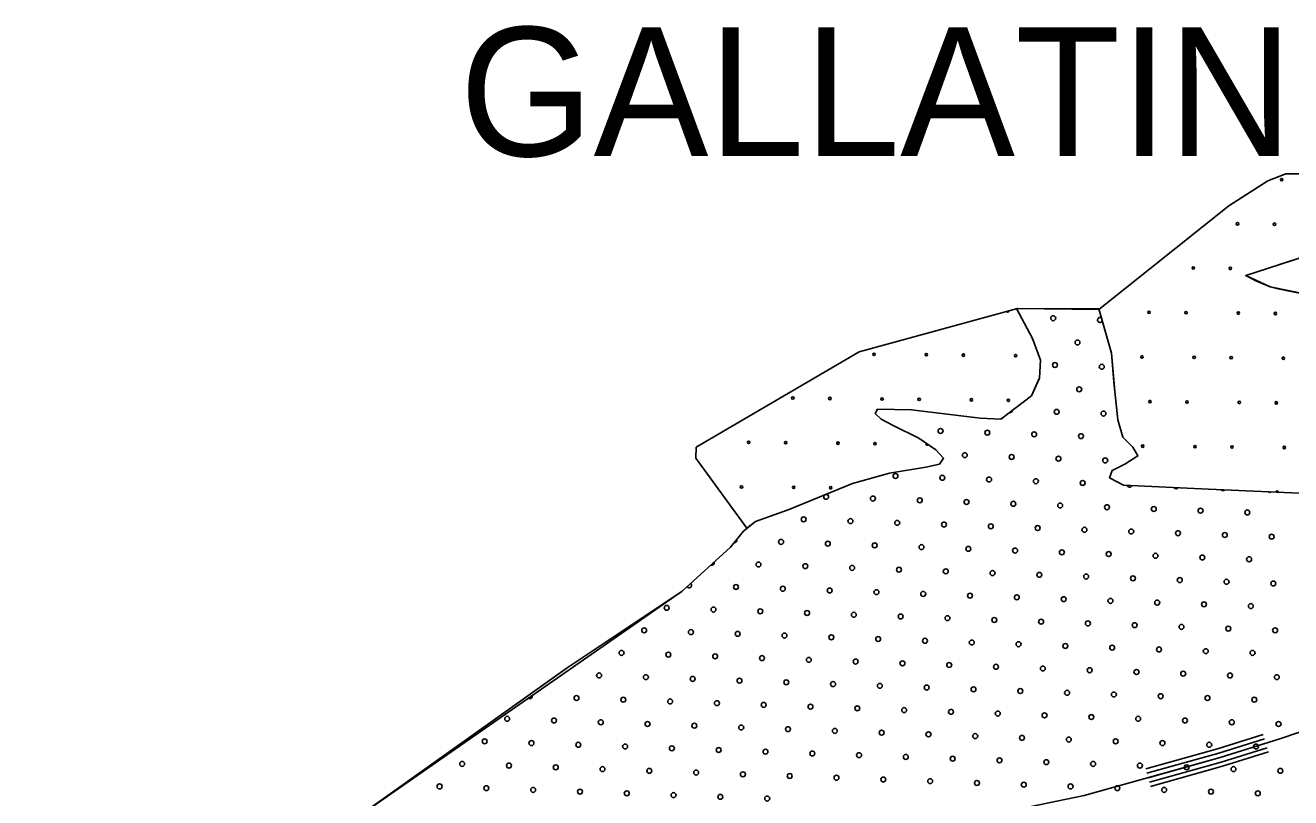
# Model space of a CAD drawing. Extents: x 1788175 to 1969470, y 584502 to 738744.
# Drawn here: x 1832073 to 1837524, y 729424 to 732750 of the extents above; entities that cross this region are included whole.
import ezdxf

# ---------------------------------------------------------------- set-up
doc = ezdxf.new("R2010")
doc.units = 0
for name, color, linetype in [('DESIGN - EROSION CONTROL - Devices', 7, 'Continuous'), ('DESIGN - SCRATCH - User 1', 7, 'Continuous'), ('DESIGN - TRAFFIC CONTROL PERMANENT - Pavement Marking Text', 7, 'Continuous'), ('DESIGN - TRANSPORTATION - Edge of Traveled Way', 7, 'Continuous'), ('SURVEY - DRAINAGE - Natural Features', 7, 'Continuous'), ('SURVEY - VEGETATION - Features with Text', 7, 'Continuous')]:
    doc.layers.add(name, color=color, linetype=linetype)

msp = doc.modelspace()

# ---------------------------------------------------------------- linework, layer by layer
at = {"layer": 'DESIGN - EROSION CONTROL - Devices'}
for centre in [(1837485.4, 732085.5), (1837295, 731895.1), (1837454.5, 731893.5), (1837104.6, 731704.7), (1837264.1, 731703), (1836914.2, 731514.3), (1837073.7, 731512.6), (1837298.7, 731510.6), (1837458.2, 731508.9), (1835729.6, 731333.4), (1835954.6, 731331.4), (1836114.2, 731329.7), (1836339.2, 731327.6), (1836883.3, 731322.2), (1837108.3, 731320.2), (1837267.8, 731318.5), (1837492.8, 731316.4), (1835379.7, 731144.7), (1835539.2, 731143), (1835764.2, 731141), (1835923.7, 731139.3), (1836148.8, 731137.2), (1836308.3, 731135.5), (1836917.9, 731129.8), (1837077.4, 731128.1), (1837302.4, 731126), (1837462, 731124.3), (1835189.3, 730954.3), (1835348.8, 730952.6), (1835573.8, 730950.5), (1835733.3, 730948.9), (1836887, 730937.7), (1837112, 730935.6), (1837271.5, 730933.9), (1837496.6, 730931.9), (1835158.4, 730762.2), (1835383.4, 730760.1), (1835542.9, 730758.5)]:
    msp.add_circle(centre, 5.28, dxfattribs=at)
for centre, start, end in [((1836304.6, 731520.1), 211.3441, 359.1807), ((1835958.4, 730946.8), 139.9183, 332.3774), ((1837465.7, 730739.8), 354.4519, 180.3433)]:
    msp.add_arc(centre, 5.28, start, end, dxfattribs=at)
at = {"layer": 'DESIGN - SCRATCH - User 1'}
for points in [[(1839080.5, 732125.8), (1838284.1, 732110.5), (1837503, 732110.5), (1837426.4, 732079.9), (1837257.9, 731972.6)], [(1837330.9, 731672.5), (1837676.4, 731784.4), (1837749.6, 731819.3), (1837813.7, 731862), (1837859.3, 731913.4), (1837895.6, 731962.3), (1837937.7, 732038.4), (1837939.9, 732043.2)], [(1837257.9, 731972.6), (1836697.5, 731526), (1836347.2, 731530.2), (1835665.1, 731344.1), (1834963.7, 730932.9)], [(1838596.4, 731534), (1838344.1, 731530.8), (1837810.4, 731554.7), (1837755, 731559.8), (1837715.9, 731565.5), (1837470, 731615), (1837436.4, 731624), (1837400.9, 731637.5), (1837373.6, 731649.6), (1837330.9, 731672.5)], [(1836766.1, 731173.5), (1836752.6, 731337.9), (1836697.5, 731529.5), (1836343.7, 731530.8), (1836411.4, 731401), (1836446, 731308.4), (1836442.8, 731232.3), (1836407.6, 731154.8), (1836275.9, 731054.6), (1836185.9, 731057.9), (1835890.3, 731094.3), (1835744.2, 731096.4), (1835733.9, 731078.6), (1835759.6, 731054.2), (1835811.2, 731027.4), (1835922.4, 730971.6), (1835995.7, 730922.5), (1836029.1, 730886), (1836010.7, 730860.2), (1835952.4, 730847), (1835795.9, 730821.3), (1835637.2, 730777.6), (1835359.2, 730663.5), (1835218.3, 730613.5), (1835167.6, 730572.2), (1835110.5, 730502.9), (1834903.4, 730313.7), (1833485, 729327.2)], [(1835182, 730584), (1835218.3, 730613.5), (1835359.2, 730663.5), (1835637.2, 730777.6), (1835795.9, 730821.3), (1835952.4, 730847), (1836010.7, 730860.2), (1836029.1, 730886), (1835995.7, 730922.5), (1835922.4, 730971.6), (1835811.2, 731027.4), (1835759.6, 731054.2), (1835733.9, 731078.6), (1835744.2, 731096.4), (1835890.3, 731094.3), (1836185.9, 731057.9), (1836275.9, 731054.6), (1836407.6, 731154.8), (1836442.1, 731230.9), (1836446, 731308.4), (1836411.4, 731401), (1836343.7, 731530.8), (1836697.5, 731529.5), (1836752.6, 731337.9), (1836762.8, 731214.1)], [(1836762.8, 731214.1), (1836766.1, 731173.5), (1836780.2, 731051.1), (1836801, 730976.7), (1836844.4, 730934), (1836865.8, 730895.6), (1836809.2, 730860.4), (1836754.8, 730833.2), (1836744.3, 730801.3), (1836803.8, 730770.4), (1837169.8, 730753), (1837691.8, 730729.2), (1838105.6, 730701.1), (1838298, 730708.2)], [(1839538.2, 730813.6), (1838842.5, 730728.3), (1838105.6, 730701.1), (1837691.8, 730729.2), (1837169.8, 730753), (1836803.8, 730770.4), (1836744.3, 730801.3), (1836754.8, 730833.2), (1836809.2, 730860.4), (1836865.8, 730895.6), (1836844.4, 730934), (1836801, 730976.7), (1836780.2, 731051.1), (1836766.1, 731173.5)], [(1834963.7, 730932.9), (1834961.6, 730886.7), (1835182, 730584)]]:
    msp.add_lwpolyline(points, dxfattribs=at)
at = {"layer": 'DESIGN - TRAFFIC CONTROL PERMANENT - Pavement Marking Text'}
for centre in [(1836501.2, 731488.7), (1836605.8, 731384.1), (1836508.7, 731287.1), (1836710.3, 731279.6), (1836613.2, 731182.5), (1836516.2, 731085.4), (1836717.8, 731078), (1836015.9, 731003.3), (1836217.5, 730995.8), (1836419.1, 730988.4), (1836620.7, 730980.9), (1836120.4, 730898.8), (1836322, 730891.3), (1836523.6, 730883.8), (1836725.2, 730876.4), (1835821.7, 730809.2), (1836023.3, 730801.7), (1836224.9, 730794.2), (1836426.6, 730786.8), (1836628.2, 730779.3), (1835724.6, 730712.1), (1835926.3, 730704.6), (1836127.9, 730697.2), (1836329.5, 730689.7), (1836531.1, 730682.2), (1836732.7, 730674.8), (1836934.3, 730667.3), (1837135.9, 730659.8), (1837337.5, 730652.4), (1835426, 730622.5), (1835627.6, 730615), (1835829.2, 730607.6), (1836030.8, 730600.1), (1836232.4, 730592.6), (1836434, 730585.1), (1835328.9, 730525.4), (1836635.6, 730577.7), (1836837.2, 730570.2), (1837038.8, 730562.7), (1837240.5, 730555.3), (1837442.1, 730547.8), (1835530.5, 730517.9), (1835732.1, 730510.5), (1835933.7, 730503), (1836135.3, 730495.5), (1836336.9, 730488.1), (1836538.6, 730480.6), (1836740.2, 730473.1), (1835231.8, 730428.3), (1835433.4, 730420.9), (1836941.8, 730465.7), (1837143.4, 730458.2), (1837345, 730450.7), (1835635, 730413.4), (1835836.7, 730405.9), (1836038.3, 730398.5), (1836239.9, 730391), (1836441.5, 730383.5), (1836643.1, 730376.1), (1836844.7, 730368.6), (1835134.8, 730331.3), (1835336.4, 730323.8), (1835538, 730316.3), (1835739.6, 730308.9), (1837046.3, 730361.1), (1837247.9, 730353.7), (1837449.5, 730346.2), (1835941.2, 730301.4), (1836142.8, 730293.9), (1836344.4, 730286.5), (1836546, 730279), (1836747.6, 730271.5), (1836949.2, 730264.1), (1837150.9, 730256.6), (1834836.1, 730241.7), (1835037.7, 730234.2), (1835239.3, 730226.7), (1835440.9, 730219.3), (1835642.5, 730211.8), (1835844.1, 730204.3), (1837352.5, 730249.1), (1834739, 730144.6), (1836045.7, 730196.9), (1836247.3, 730189.4), (1836449, 730181.9), (1836650.6, 730174.5), (1836852.2, 730167), (1837053.8, 730159.5), (1837255.4, 730152.1), (1837457, 730144.6), (1834940.6, 730137.1), (1835142.2, 730129.7), (1835343.8, 730122.2), (1835545.4, 730114.7), (1835747.1, 730107.3), (1835948.7, 730099.8), (1836150.3, 730092.3), (1834641.9, 730047.5), (1834843.5, 730040.1), (1836351.9, 730084.9), (1836553.5, 730077.4), (1836755.1, 730069.9), (1836956.7, 730062.5), (1837158.3, 730055), (1837359.9, 730047.5), (1835045.1, 730032.6), (1835246.8, 730025.1), (1835448.4, 730017.7), (1835650, 730010.2), (1835851.6, 730002.7), (1836053.2, 729995.3), (1836254.8, 729987.8), (1836456.4, 729980.3), (1834544.9, 729950.5), (1834746.5, 729943), (1834948.1, 729935.5), (1835149.7, 729928), (1836658, 729972.9), (1836859.6, 729965.4), (1837061.3, 729957.9), (1837262.9, 729950.5), (1837464.5, 729943), (1835351.3, 729920.6), (1835552.9, 729913.1), (1835754.5, 729905.6), (1835956.1, 729898.2), (1836157.7, 729890.7), (1836359.3, 729883.2), (1836561, 729875.8), (1834447.8, 729853.4), (1834649.4, 729845.9), (1834851, 729838.4), (1835052.6, 729831), (1835254.2, 729823.5), (1836762.6, 729868.3), (1836964.2, 729860.8), (1837165.8, 729853.4), (1837367.4, 729845.9), (1834149.1, 729763.8), (1835455.8, 729816), (1835657.4, 729808.6), (1835859.1, 729801.1), (1836060.7, 729793.6), (1836262.3, 729786.2), (1836463.9, 729778.7), (1836665.5, 729771.2), (1836867.1, 729763.8), (1834350.7, 729756.3), (1834552.3, 729748.8), (1834753.9, 729741.4), (1834955.5, 729733.9), (1835157.2, 729726.4), (1835358.8, 729719), (1835560.4, 729711.5), (1837068.7, 729756.3), (1837270.3, 729748.8), (1837471.9, 729741.4), (1834052, 729666.7), (1834253.6, 729659.2), (1835762, 729704), (1835963.6, 729696.6), (1836165.2, 729689.1), (1836366.8, 729681.6), (1836568.4, 729674.2), (1836770, 729666.7), (1836971.6, 729659.2), (1834455.3, 729651.8), (1834656.9, 729644.3), (1834858.5, 729636.8), (1835060.1, 729629.4), (1835261.7, 729621.9), (1835463.3, 729614.4), (1835664.9, 729607), (1835866.5, 729599.5), (1837173.3, 729651.8), (1837374.9, 729644.3), (1833955, 729569.6), (1834156.6, 729562.2), (1834358.2, 729554.7), (1834559.8, 729547.2), (1836068.1, 729592), (1836269.7, 729584.6), (1836471.4, 729577.1), (1836673, 729569.6), (1836874.6, 729562.2), (1837076.2, 729554.7), (1837277.8, 729547.2), (1834761.4, 729539.8), (1834963, 729532.3), (1835164.6, 729524.8), (1835366.2, 729517.4), (1835567.8, 729509.9), (1835769.5, 729502.4), (1835971.1, 729495), (1837479.4, 729539.8), (1833857.9, 729472.6), (1834059.5, 729465.1), (1834261.1, 729457.6), (1834462.7, 729450.2), (1834664.3, 729442.7), (1834865.9, 729435.2), (1836172.7, 729487.5), (1836374.3, 729480), (1836575.9, 729472.6), (1836777.5, 729465.1), (1836979.1, 729457.6), (1837180.7, 729450.2), (1837382.3, 729442.7), (1835067.5, 729427.8), (1835269.2, 729420.3)]:
    msp.add_circle(centre, 10.6, dxfattribs=at)
for centre, start, end in [((1836702.8, 731481.2), 54.8802, 337.2481), ((1836404.2, 731391.6), 3.6008, 37.3316), ((1836314.5, 731092.9), 259.6546, 354.8956), ((1836829.8, 730771.8), 191.9537, 342.5995), ((1837031.4, 730764.4), 204.2902, 330.263), ((1835523, 730719.6), 123.6983, 100.9244), ((1837233, 730756.9), 217.3717, 317.4235), ((1837434.6, 730749.4), 230.8081, 303.9872), ((1835127.3, 730532.9), 265.7853, 15.1906), ((1835030.2, 730435.8), 248.2035, 16.6292), ((1834933.1, 730338.7), 213.7324, 51.1003), ((1834246.2, 729860.8), 234.0172, 15.621)]:
    msp.add_arc(centre, 10.6, start, end, dxfattribs=at)
at = {"layer": 'DESIGN - TRANSPORTATION - Edge of Traveled Way'}
for points in [[(1833485, 729327.2), (1834407.9, 729982.6), (1834903.4, 730313.7), (1835110.5, 730502.9), (1835167.6, 730572.2), (1835218.3, 730613.5), (1835359.2, 730663.5), (1835637.2, 730777.6), (1835795.9, 730821.3), (1835952.4, 730847), (1836010.7, 730860.2), (1836029.1, 730886), (1835995.7, 730922.5), (1835922.4, 730971.6), (1835811.2, 731027.4), (1835759.6, 731054.2), (1835733.9, 731078.6), (1835744.2, 731096.4), (1835890.3, 731094.3), (1836185.9, 731057.9), (1836275.9, 731054.6), (1836407.6, 731154.8), (1836442.8, 731232.3), (1836446, 731308.4), (1836411.4, 731401), (1836343.7, 731530.8)], [(1836343.7, 731530.8), (1836697.5, 731529.5), (1836752.6, 731337.9), (1836766.1, 731173.5), (1836780.2, 731051.1), (1836801, 730976.7), (1836844.4, 730934), (1836865.8, 730895.6), (1836809.2, 730860.4), (1836754.8, 730833.2), (1836744.3, 730801.3), (1836803.8, 730770.4), (1837169.8, 730753), (1837691.8, 730729.2), (1838105.6, 730701.1), (1838842.5, 730728.3), (1839539.8, 730813.8)]]:
    msp.add_lwpolyline(points, dxfattribs=at)
at = {"layer": 'SURVEY - DRAINAGE - Natural Features'}
for points in [[(1830739.3, 725746.7), (1832581.2, 727327.8), (1833203.8, 727851.3), (1833475, 728045.6), (1834325, 728647.9), (1834602, 728826.1), (1834858.2, 728956.5), (1835099.8, 729053.1), (1835365.5, 729147.3), (1835735.3, 729250), (1836038.5, 729309.6), (1836634.8, 729433), (1837219.7, 729596.6), (1837477.2, 729676.9), (1837714.6, 729757.6), (1837879.7, 729821.2), (1838212.7, 730002.6), (1838773.7, 730294.7), (1839086.2, 730442.3), (1839327.8, 730536.9), (1839474.9, 730600.8), (1839581.8, 730617.2)], [(1837405.1, 729696.4), (1837208.4, 729635), (1836899.5, 729548.6)], [(1837411.1, 729677.3), (1837214.1, 729615.8), (1836904.9, 729529.3)], [(1837417, 729658.2), (1837219.7, 729596.6), (1836910.3, 729510.1)], [(1837423, 729639.1), (1837225.4, 729577.4), (1836915.7, 729490.8)], [(1837428.7, 729620.9), (1837230.8, 729559.2), (1836920.8, 729472.5)]]:
    msp.add_lwpolyline(points, dxfattribs=at)
at = {"layer": 'SURVEY - VEGETATION - Features with Text'}
for points in [[(1837720.1, 731805.2), (1837676.4, 731784.4), (1837471.3, 731718)], [(1837676.4, 731784.4), (1837330.9, 731672.5), (1837436.4, 731624), (1837715.9, 731565.5)], [(1837333.1, 731671.5), (1837436.4, 731624), (1837583.5, 731593.2)], [(1835182, 730584), (1835218.3, 730613.5), (1835359.2, 730663.5), (1835637.2, 730777.6), (1835795.9, 730821.3), (1835952.4, 730847), (1836010.7, 730860.2), (1836029.1, 730886), (1835995.7, 730922.5), (1835922.4, 730971.6), (1835811.2, 731027.4), (1835759.6, 731054.2), (1835733.9, 731078.6), (1835744.2, 731096.4), (1835890.3, 731094.3), (1836185.9, 731057.9), (1836275.9, 731054.6), (1836407.6, 731154.8), (1836442.1, 731230.9), (1836446, 731308.4), (1836411.4, 731401), (1836343.7, 731530.8), (1836697.5, 731529.5), (1836752.6, 731337.9), (1836766.1, 731173.5)], [(1836766.1, 731173.5), (1836780.2, 731051.1), (1836801, 730976.7), (1836844.4, 730934), (1836865.8, 730895.6), (1836809.2, 730860.4), (1836754.8, 730833.2), (1836744.3, 730801.3), (1836803.8, 730770.4), (1837169.8, 730753), (1837691.8, 730729.2), (1838105.6, 730701.1), (1838298, 730708.2)]]:
    msp.add_lwpolyline(points, dxfattribs=at)

# ---------------------------------------------------------------- texts
msp.add_text('GALLATIN', height=555, dxfattribs=at).set_placement((1833943.9, 732186.7))

doc.saveas('drawing.dxf')
